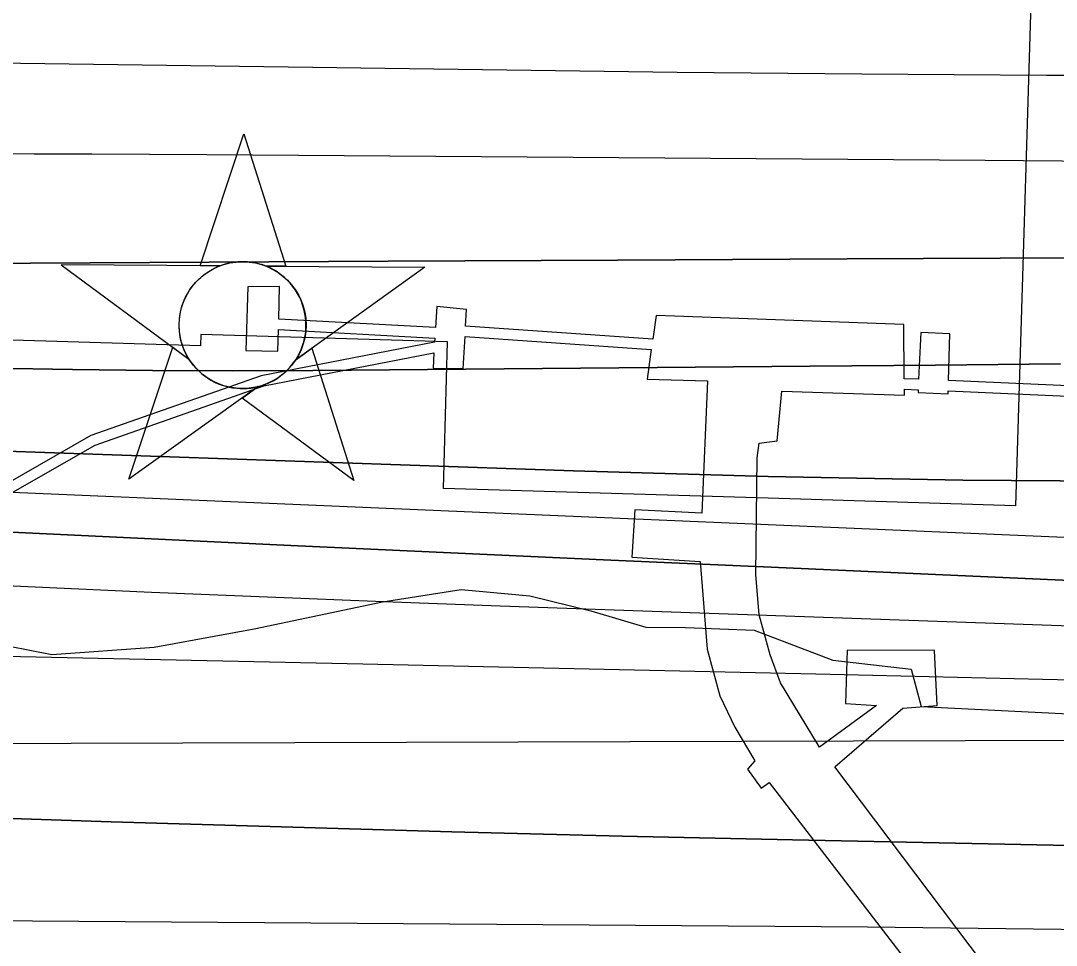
# Model space of a CAD drawing. Extents: x 3535183 to 3573198, y 534952 to 560562.
# Drawn here: x 3563272.1 to 3563770.6, y 543427.1 to 543872.2 of the extents above; entities that cross this region are included whole.
import ezdxf

# ---------------------------------------------------------------- set-up
doc = ezdxf.new("R2010")
doc.units = 0
for name, color, linetype in [('V-CHAN-DOCK', 7, 'Continuous'), ('V-CHAN-NAID', 7, 'Continuous'), ('V-RIVR-EDGE', 7, 'Continuous'), ('V-RRAP-RVMT', 7, 'Continuous'), ('V-TOPO-DPTH', 7, 'Continuous'), ('V-TOPO-MAJR', 7, 'Continuous'), ('V-TOPO-MINR', 7, 'Continuous'), ('V-TOPO-WATR', 7, 'Continuous')]:
    doc.layers.add(name, color=color, linetype=linetype)

msp = doc.modelspace()

# ---------------------------------------------------------------- linework, layer by layer
at = {"layer": 'V-CHAN-DOCK'}
for points in [[(3563808.65, 543695.02), (3563718.63, 543698.92), (3563719.28, 543721.46), (3563705.31, 543722.1), (3563704.3, 543699.54), (3563697.4, 543699.84), (3563697.14, 543725.91), (3563577.97, 543730.26), (3563576.35, 543718.84), (3563486.27, 543725.16), (3563486.76, 543733.13), (3563472.35, 543734.67), (3563471.75, 543724.42), (3563396.29, 543728.56), (3563396.72, 543744.25), (3563381.39, 543744.01), (3563380.53, 543713.35), (3563395.86, 543713.15), (3563396.15, 543723.56)], [(3563396.15, 543723.56), (3563471.46, 543719.43), (3563471.33, 543717.35), (3563387.8, 543701.23), (3563305.86, 543672.42), (3563229.97, 543629.05)], [(3563231.17, 543624), (3563307.94, 543667.88), (3563389.1, 543696.41), (3563471.03, 543712.22), (3563470.6, 543704.94), (3563485.03, 543704.74), (3563485.97, 543720.16), (3563575.64, 543713.88), (3563573.62, 543699.62), (3563602.73, 543698.84), (3563599.92, 543635.13), (3563567.67, 543636.74), (3563566.19, 543613.94), (3563599.21, 543611.76), (3563602.58, 543569.61), (3563608.58, 543547.1), (3563615.86, 543532.05), (3563625.48, 543515.79), (3563621.88, 543511.9), (3563628.45, 543502.76), (3563632.42, 543505.46), (3563745.37, 543358.36)], [(3563768.02, 543374.98), (3563664, 543512.91), (3563696.65, 543541.2), (3563713.2, 543542.56), (3563711.97, 543568.94), (3563669.87, 543569.11), (3563669.14, 543543.54), (3563684.08, 543542.55), (3563656.65, 543522.45), (3563637.78, 543553.4), (3563632.85, 543566.85), (3563627.6, 543586.2), (3563625.89, 543605.51), (3563626.64, 543661.77), (3563627.52, 543668.84), (3563636.19, 543669.9), (3563638.48, 543693.88), (3563697.48, 543691.91), (3563697.45, 543694.83), (3563704.08, 543694.54), (3563704.02, 543693.25), (3563718.44, 543692.61), (3563718.48, 543693.92), (3563808.28, 543690.03)]]:
    msp.add_lwpolyline(points, dxfattribs=at)
at = {"layer": 'V-CHAN-NAID'}
for points in [[(3563368.01, 543754.17), (3563358.42, 543754.24), (3563379.55, 543817.73), (3563399.77, 543753.95), (3563390.19, 543754.02), (3563388.61, 543754.59), (3563386.51, 543755.21), (3563384.47, 543755.67), (3563382.44, 543755.97), (3563381.27, 543756.09), (3563379.74, 543756.17), (3563378.02, 543756.17), (3563376.65, 543756.1), (3563374.74, 543755.9), (3563373.37, 543755.68), (3563371.59, 543755.29), (3563370.06, 543754.87), (3563369.03, 543754.54)], [(3563368.01, 543754.17), (3563291.52, 543754.72), (3563353.08, 543709.32), (3563351.97, 543711.23), (3563351.16, 543712.85), (3563350.34, 543714.82), (3563349.64, 543716.88), (3563349.27, 543718.2), (3563348.91, 543719.82), (3563348.67, 543721.27), (3563348.48, 543722.87), (3563348.37, 543724.6), (3563348.36, 543726.19), (3563348.47, 543728.26), (3563348.65, 543729.88), (3563349.04, 543732.08), (3563349.52, 543734), (3563350.13, 543735.89), (3563350.78, 543737.57), (3563351.51, 543739.16), (3563352.32, 543740.69), (3563353.38, 543742.43), (3563354.42, 543743.9), (3563355.42, 543745.17), (3563356.42, 543746.31), (3563357.73, 543747.65), (3563358.78, 543748.62), (3563360.49, 543750.01), (3563361.71, 543750.88), (3563363.39, 543751.95), (3563365.12, 543752.9), (3563366.57, 543753.58)], [(3563390.19, 543754.02), (3563466.68, 543753.47), (3563404.48, 543708.95), (3563405.39, 543710.44), (3563406.36, 543712.29), (3563407.08, 543713.87), (3563407.82, 543715.83), (3563408.36, 543717.61), (3563408.76, 543719.25), (3563409.12, 543721.26), (3563409.31, 543722.83), (3563409.43, 543725.04), (3563409.4, 543727.1), (3563409.21, 543729.32), (3563408.95, 543731.08), (3563408.46, 543733.31), (3563407.82, 543735.45), (3563407.07, 543737.44), (3563406.42, 543738.88), (3563405.41, 543740.79), (3563404.35, 543742.52), (3563403.14, 543744.22), (3563401.88, 543745.76), (3563400.6, 543747.12), (3563398.97, 543748.66), (3563397.23, 543750.07), (3563395.54, 543751.24), (3563393.66, 543752.38), (3563392.19, 543753.14)], [(3563386.44, 543696.05), (3563324.24, 543651.52), (3563345.37, 543715.01), (3563353.08, 543709.32), (3563353.72, 543708.35), (3563355.1, 543706.49), (3563356.31, 543705.08), (3563357.78, 543703.57), (3563359.17, 543702.32), (3563360.62, 543701.17), (3563362.03, 543700.18), (3563363.71, 543699.15), (3563365.42, 543698.23), (3563367.21, 543697.42), (3563368.66, 543696.87), (3563370.28, 543696.34), (3563372.51, 543695.77), (3563374.04, 543695.49), (3563376.07, 543695.23), (3563377.6, 543695.13), (3563379.46, 543695.1), (3563381.15, 543695.18), (3563382.86, 543695.36), (3563384.77, 543695.67)], [(3563404.48, 543708.95), (3563412.27, 543714.53), (3563432.5, 543650.76), (3563378.65, 543690.47), (3563386.44, 543696.05), (3563388.11, 543696.52), (3563389.72, 543697.08), (3563391.88, 543698), (3563393.62, 543698.88), (3563395.48, 543699.99), (3563397.22, 543701.21), (3563398.77, 543702.45), (3563400.06, 543703.62), (3563401.44, 543705.04), (3563402.65, 543706.44), (3563403.77, 543707.91)]]:
    msp.add_lwpolyline(points, close=True, dxfattribs=at)
msp.add_circle((3563378.9, 543725.64), 30.54, dxfattribs=at)
at = {"layer": 'V-RIVR-EDGE'}
msp.add_lwpolyline([(3562970.88, 543611.65), (3563000.3, 543610.98), (3563043.53, 543616.28), (3563087.34, 543610.77), (3563139.53, 543592.03), (3563158.71, 543583.57), (3563191.73, 543580.49), (3563217.56, 543587.63), (3563255.94, 543573.13), (3563287.14, 543567.05), (3563336.38, 543570.53), (3563384.43, 543579.41), (3563446.29, 543592.47), (3563484.13, 543598.38), (3563517.14, 543595.3), (3563546.54, 543588.02), (3563572.93, 543580.15), (3563592.14, 543580.1), (3563625.16, 543578.82), (3563662.94, 543564.32), (3563700.75, 543560.02), (3563705.51, 543542), (3563844.17, 543535.05)], dxfattribs=at)
at = {"layer": 'V-RRAP-RVMT'}
for points in [[(3562258.1, 544047.62), (3562377.6, 544031), (3562379.15, 544042.22), (3562520.52, 544022.58), (3562520.99, 544026.49), (3562677.16, 544007.58), (3562676.51, 544002.41), (3562792.08, 543996.9), (3562791.73, 543989.38), (3562934.25, 543982.6), (3562933.41, 543964.85), (3563059.05, 543958.85), (3563059.66, 543971.02), (3563210.44, 543963.82), (3563210.94, 543980.68), (3563366.57, 543975.95), (3563366.5, 543973.54), (3563485.37, 543969.94), (3563485.52, 543975.32), (3563641.65, 543970.58), (3563641.13, 543952.84), (3563760.4, 543949.16), (3563750.98, 543638.68)], [(3563750.98, 543638.68), (3563631.93, 543642.26), (3563475.55, 543647), (3563477.58, 543717.54), (3563358.84, 543721.08), (3563358.67, 543715.73), (3563204.2, 543720.37), (3563195.99, 543549.05), (3563057.25, 543555.76), (3563055.98, 543527.94), (3562912.81, 543534.72), (3562912.09, 543519.57), (3562769.58, 543526.34), (3562769.32, 543521.16), (3562619.17, 543528.31), (3562618.04, 543519.33), (3562467.92, 543537.51), (3562467.68, 543535.83), (3562311.84, 543557.47)]]:
    msp.add_lwpolyline(points, dxfattribs=at)
at = {"layer": 'V-TOPO-DPTH'}
for points in [[(3562076.86, 543814.38), (3562392.13, 543775.64), (3562523.34, 543760.57), (3562654.68, 543746.88), (3562786.22, 543735.28), (3562917.9, 543725.07), (3563163.82, 543707.94), (3563172.64, 543707.39), (3563181.46, 543706.92), (3563190.28, 543706.57), (3563199.11, 543706.31), (3563258.51, 543704.92), (3563297.04, 543704.21), (3563335.57, 543703.74), (3563374.11, 543703.64), (3563412.65, 543703.78), (3563652.1, 543705.82), (3563712.37, 543706.36), (3563772.64, 543706.94)], [(3563772.64, 543706.94), (3563712.37, 543706.36), (3563652.1, 543705.82), (3563412.65, 543703.78), (3563374.11, 543703.64), (3563335.57, 543703.74), (3563297.04, 543704.21), (3563258.51, 543704.92), (3563199.11, 543706.31), (3563190.28, 543706.57), (3563181.46, 543706.92), (3563172.64, 543707.39), (3563163.82, 543707.94), (3562917.9, 543725.07), (3562786.22, 543735.28), (3562654.68, 543746.88), (3562523.34, 543760.57), (3562392.13, 543775.64), (3562076.86, 543814.38)], [(3562242.06, 543813.39), (3562356.53, 543800.48), (3562471.13, 543788.94), (3562585.91, 543779.48), (3562700.82, 543771.39), (3562919.97, 543757.97), (3562942.26, 543756.76), (3562964.55, 543755.77), (3562986.85, 543755.1), (3563009.16, 543754.65), (3563031.48, 543754.42), (3563053.79, 543754.28), (3563076.11, 543754.28), (3563098.43, 543754.37), (3563157.07, 543754.79), (3563172.61, 543754.89), (3563188.15, 543754.99), (3563203.69, 543755.08), (3563219.23, 543755.17), (3563449.03, 543756.35), (3563559.46, 543756.91), (3563669.89, 543757.47), (3563780.32, 543758.01)], [(3563780.32, 543758.01), (3563669.89, 543757.47), (3563559.46, 543756.91), (3563449.03, 543756.35), (3563219.23, 543755.17), (3563203.69, 543755.08), (3563188.15, 543754.99), (3563172.61, 543754.89), (3563157.07, 543754.79), (3563098.43, 543754.37), (3563076.11, 543754.28), (3563053.79, 543754.28), (3563031.48, 543754.42), (3563009.16, 543754.65), (3562986.85, 543755.1), (3562964.55, 543755.77), (3562942.26, 543756.76), (3562919.97, 543757.97), (3562700.82, 543771.39), (3562585.91, 543779.48), (3562471.13, 543788.94), (3562356.53, 543800.48), (3562242.06, 543813.39)], [(3562080.35, 543788.52), (3562723.33, 543711.19), (3562798.64, 543702.56), (3562874.01, 543694.49), (3562949.46, 543687.25), (3563024.97, 543680.58), (3563119.58, 543672.74), (3563147.84, 543670.61), (3563176.12, 543668.74), (3563204.42, 543667.28), (3563232.74, 543666.09), (3563538.25, 543655.42), (3563631.89, 543652.78), (3563725.53, 543650.96), (3563819.2, 543650.38)], [(3563819.2, 543650.38), (3563725.53, 543650.96), (3563631.89, 543652.78), (3563538.25, 543655.42), (3563232.74, 543666.09), (3563204.42, 543667.28), (3563176.12, 543668.74), (3563147.84, 543670.61), (3563119.58, 543672.74), (3563024.97, 543680.58), (3562949.46, 543687.25), (3562874.01, 543694.49), (3562798.64, 543702.56), (3562723.33, 543711.19), (3562080.35, 543788.52)], [(3564086.4, 543588.95), (3563633.29, 543609.05), (3563556.21, 543612.5), (3563479.14, 543616), (3563402.07, 543619.57), (3563325, 543623.19), (3563190.16, 543629.59), (3563180.51, 543630.1), (3563170.87, 543630.69), (3563161.24, 543631.39), (3563151.61, 543632.17), (3563141.99, 543633.02), (3563132.37, 543633.92), (3563122.76, 543634.87), (3563113.15, 543635.86), (3563085.96, 543638.73), (3563062.76, 543641.15), (3563039.55, 543643.53), (3563016.34, 543645.85), (3562993.12, 543648.13), (3562530.67, 543692.94), (3562442.08, 543701.94), (3562353.56, 543711.48), (3562265.12, 543721.84)], [(3564086.4, 543588.95), (3563633.29, 543609.05), (3563556.21, 543612.5), (3563479.14, 543616), (3563402.07, 543619.57), (3563325, 543623.19), (3563190.16, 543629.59), (3563180.51, 543630.1), (3563170.87, 543630.69), (3563161.24, 543631.39), (3563151.61, 543632.17), (3563141.99, 543633.02), (3563132.37, 543633.92), (3563122.76, 543634.87), (3563113.15, 543635.86), (3563085.96, 543638.73), (3563062.76, 543641.15), (3563039.55, 543643.53), (3563016.34, 543645.85), (3562993.12, 543648.13), (3562530.67, 543692.94), (3562442.08, 543701.94), (3562353.56, 543711.48), (3562265.12, 543721.84)], [(3562075.97, 543695.85), (3562724.2, 543610.88), (3562797.01, 543601.9), (3562869.89, 543593.66), (3562942.89, 543586.54), (3563015.97, 543580.15), (3563105.21, 543573.04), (3563133.74, 543571.02), (3563162.29, 543569.32), (3563190.86, 543568.12), (3563219.45, 543567.25), (3563436.72, 543562.53), (3563545.78, 543560.14), (3563654.84, 543557.71), (3563763.89, 543555.24), (3563872.95, 543552.74)], [(3562075.97, 543695.85), (3562724.2, 543610.88), (3562797.01, 543601.9), (3562869.89, 543593.66), (3562942.89, 543586.54), (3563015.97, 543580.15), (3563105.21, 543573.04), (3563133.74, 543571.02), (3563162.29, 543569.32), (3563190.86, 543568.12), (3563219.45, 543567.25), (3563436.72, 543562.53), (3563545.78, 543560.14), (3563654.84, 543557.71), (3563763.89, 543555.24), (3563872.95, 543552.74)], [(3564012.28, 543470.24), (3563643.66, 543477.83), (3563561.64, 543479.67), (3563479.63, 543481.7), (3563397.62, 543484.04), (3563315.61, 543486.57), (3563186.11, 543490.81), (3563168.87, 543491.55), (3563151.66, 543492.55), (3563134.46, 543493.9), (3563117.29, 543495.51), (3562883.89, 543519.79), (3562750.13, 543534.52), (3562616.5, 543550.32), (3562483.07, 543567.71), (3562349.77, 543586.17), (3562034.03, 543631.81)]]:
    msp.add_lwpolyline(points, dxfattribs=at)
at = {"layer": 'V-TOPO-MAJR'}
msp.add_lwpolyline([(3562300.55, 543826.86), (3562371.89, 543821.16), (3562443.3, 543816.38), (3562477.29, 543814.43), (3562534.96, 543811.59), (3562592.64, 543809.36), (3562650.35, 543808.04), (3562708.08, 543807.34), (3562765.82, 543807.17), (3562823.56, 543807.09), (3562881.31, 543807.15), (3562939.05, 543807.29), (3563140.15, 543808.05), (3563167.85, 543808.13), (3563195.55, 543808.19), (3563223.24, 543808.2), (3563250.94, 543808.19), (3563278.64, 543808.13), (3563306.34, 543808.04), (3563334.04, 543807.9), (3563361.73, 543807.72), (3563736.27, 543805.02), (3563791.62, 543804.63)], dxfattribs=at)
at = {"layer": 'V-TOPO-MINR'}
for points in [[(3562293.5, 543858.18), (3562431.7, 543859.07), (3562511.59, 543859.64), (3562591.47, 543860.3), (3562671.35, 543861.08), (3562751.23, 543861.94), (3562848.69, 543863.07), (3562879.84, 543863.25), (3562910.99, 543863.19), (3562942.13, 543862.78), (3562973.27, 543862.12), (3563004.41, 543861.19), (3563035.54, 543860.14), (3563066.67, 543858.89), (3563097.79, 543857.52), (3563131.43, 543855.93), (3563166.58, 543854.46), (3563201.73, 543853.22), (3563236.89, 543852.33), (3563272.06, 543851.69), (3563588.01, 543847.48), (3563676.92, 543846.57), (3563765.84, 543846.03), (3563854.76, 543846.03)], [(3562076.86, 543814.38), (3562392.13, 543775.64), (3562523.34, 543760.57), (3562654.68, 543746.88), (3562786.22, 543735.28), (3562917.9, 543725.07), (3563163.82, 543707.94), (3563172.64, 543707.39), (3563181.46, 543706.92), (3563190.28, 543706.57), (3563199.11, 543706.31), (3563258.51, 543704.92), (3563297.04, 543704.21), (3563335.57, 543703.74), (3563374.11, 543703.64), (3563412.65, 543703.78), (3563652.1, 543705.82), (3563712.37, 543706.36), (3563772.64, 543706.94)], [(3562242.06, 543813.39), (3562356.53, 543800.48), (3562471.13, 543788.94), (3562585.91, 543779.48), (3562700.82, 543771.39), (3562919.97, 543757.97), (3562942.26, 543756.76), (3562964.55, 543755.77), (3562986.85, 543755.1), (3563009.16, 543754.65), (3563031.48, 543754.42), (3563053.79, 543754.28), (3563076.11, 543754.28), (3563098.43, 543754.37), (3563157.07, 543754.79), (3563172.61, 543754.89), (3563188.15, 543754.99), (3563203.69, 543755.08), (3563219.23, 543755.17), (3563449.03, 543756.35), (3563559.46, 543756.91), (3563669.89, 543757.47), (3563780.32, 543758.01)], [(3562080.35, 543788.52), (3562723.33, 543711.19), (3562798.64, 543702.56), (3562874.01, 543694.49), (3562949.46, 543687.25), (3563024.97, 543680.58), (3563119.58, 543672.74), (3563147.84, 543670.61), (3563176.12, 543668.74), (3563204.42, 543667.28), (3563232.74, 543666.09), (3563538.25, 543655.42), (3563631.89, 543652.78), (3563725.53, 543650.96), (3563819.2, 543650.38)], [(3562302.82, 543742.49), (3562390.82, 543732.68), (3562478.82, 543722.85), (3562566.81, 543712.98), (3562654.79, 543703.08), (3562913.9, 543673.85), (3562957.1, 543669.15), (3563000.33, 543664.68), (3563043.58, 543660.55), (3563086.86, 543656.65), (3563097.99, 543655.69), (3563135.74, 543652.69), (3563173.51, 543650.01), (3563211.31, 543647.82), (3563249.14, 543645.96), (3563902.03, 543618.06)], [(3562265.12, 543721.84), (3562353.56, 543711.48), (3562442.08, 543701.94), (3562530.67, 543692.94), (3562993.12, 543648.13), (3563016.34, 543645.85), (3563039.55, 543643.53), (3563062.76, 543641.15), (3563085.96, 543638.73), (3563113.15, 543635.86), (3563122.76, 543634.87), (3563132.37, 543633.92), (3563141.99, 543633.02), (3563151.61, 543632.17), (3563161.24, 543631.39), (3563170.87, 543630.69), (3563180.51, 543630.1), (3563190.16, 543629.59), (3563325, 543623.19), (3563402.07, 543619.57), (3563479.14, 543616), (3563556.21, 543612.5), (3563633.29, 543609.05), (3564086.4, 543588.95)], [(3562313.24, 543691.42), (3562455.23, 543673.78), (3562597.36, 543657.38), (3562739.69, 543642.82), (3562882.15, 543629.5), (3563146.69, 543606.49), (3563156.99, 543605.66), (3563167.29, 543604.91), (3563177.6, 543604.29), (3563187.92, 543603.76), (3563279.11, 543599.59), (3563335.03, 543597.12), (3563390.95, 543594.77), (3563446.88, 543592.6), (3563502.82, 543590.55), (3564065.72, 543570.83)], [(3562292.8, 543632.34), (3563154.62, 543524.78), (3563156.15, 543524.62), (3563156.92, 543524.55), (3563157.69, 543524.5), (3563165.69, 543524.04), (3563170.46, 543523.82), (3563175.23, 543523.67), (3563180, 543523.62), (3563184.78, 543523.64), (3563197.65, 543523.84), (3563208.86, 543523.99), (3563220.08, 543524.11), (3563231.29, 543524.19), (3563242.51, 543524.25), (3563780.5, 543525.76)], [(3562034.03, 543631.81), (3562349.77, 543586.17), (3562483.07, 543567.71), (3562616.5, 543550.32), (3562750.13, 543534.52), (3562883.89, 543519.79), (3563117.29, 543495.51), (3563134.46, 543493.9), (3563151.66, 543492.55), (3563168.87, 543491.55), (3563186.11, 543490.81), (3563315.61, 543486.57), (3563397.62, 543484.04), (3563479.63, 543481.7), (3563561.64, 543479.67), (3563643.66, 543477.83), (3564012.28, 543470.24)], [(3562801.3, 543479.09), (3563013.46, 543452.2), (3563035.23, 543449.6), (3563057.01, 543447.21), (3563078.83, 543445.14), (3563100.67, 543443.27), (3563122.54, 543441.79), (3563144.42, 543440.62), (3563166.32, 543439.92), (3563188.23, 543439.53), (3563679.76, 543435.89), (3563746.29, 543435.21), (3563812.82, 543434.28)]]:
    msp.add_lwpolyline(points, dxfattribs=at)
at = {"layer": 'V-TOPO-WATR'}
msp.add_lwpolyline([(3562075.97, 543695.85), (3562724.2, 543610.88), (3562797.01, 543601.9), (3562869.89, 543593.66), (3562942.89, 543586.54), (3563015.97, 543580.15), (3563105.21, 543573.04), (3563133.74, 543571.02), (3563162.29, 543569.32), (3563190.86, 543568.12), (3563219.45, 543567.25), (3563436.72, 543562.53), (3563545.78, 543560.14), (3563654.84, 543557.71), (3563763.89, 543555.24), (3563872.95, 543552.74)], dxfattribs=at)

doc.saveas('drawing.dxf')
